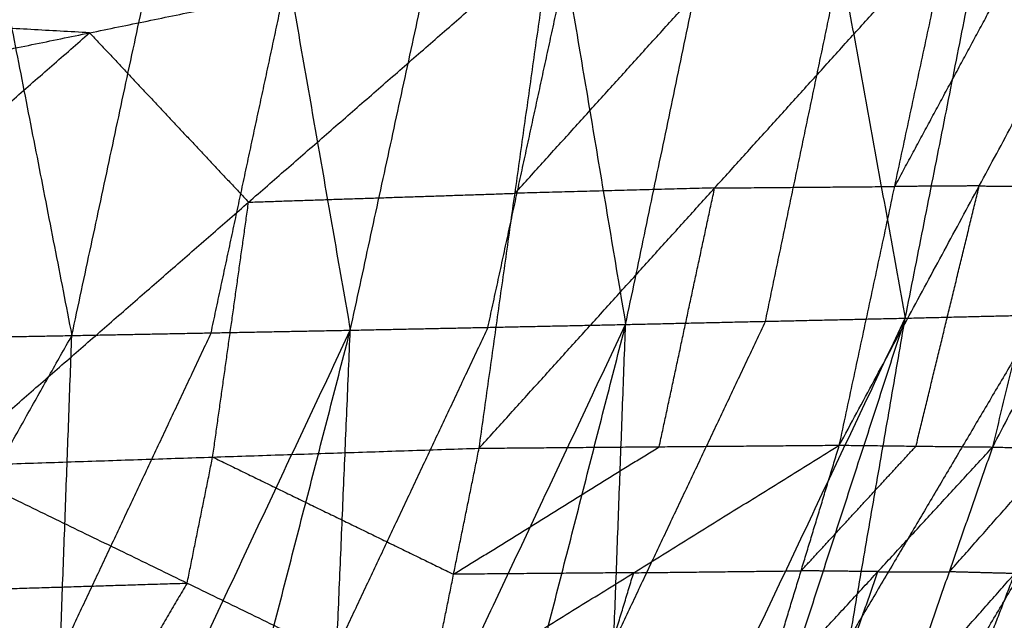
# Model space of a CAD drawing. Header units: millimetres. Extents: x -106 to 110, y -96 to 120.
# Tile 928 of 1020: x 103.82 to 107.42, y 16.34 to 18.54. Entities that reach past the tile are written whole.
import ezdxf

# ---------------------------------------------------------------- set-up
doc = ezdxf.new("R2010")
doc.units = ezdxf.units.MM
doc.header["$MEASUREMENT"] = 0
doc.layers.add('Default', color=7, linetype='Continuous', true_color=0x000000)

msp = doc.modelspace()

# ---------------------------------------------------------------- linework, layer by layer
at = {"layer": 'Default'}
for points in [[(106.0346, 17.4273, 9.7386), (106.3096, 18.7423, 9.3623), (106.5846, 20.0572, 8.9859)], [(106.5846, 20.0572, 8.9859), (106.8217, 18.7538, 9.6653), (107.0587, 17.4504, 10.3447)], [(107.0587, 17.4504, 10.3447), (107.3194, 18.7645, 9.9594), (107.58, 20.0786, 9.5742)], [(104.0062, 17.3868, 8.5795), (104.288, 18.7021, 8.2044), (104.5697, 20.0174, 7.8292)], [(104.5697, 20.0174, 7.8292), (104.7979, 18.7119, 8.4921), (105.0261, 17.4063, 9.155)], [(105.0261, 17.4063, 9.155), (105.3114, 18.7218, 8.7838), (105.5967, 20.0372, 8.4127)], [(105.5967, 20.0372, 8.4127), (105.8156, 18.7322, 9.0757), (106.0346, 17.4273, 9.7386)], [(103.496, 19.9974, 7.2354), (103.7511, 18.6921, 7.9075), (104.0062, 17.3868, 8.5795)], [(105.498, 16.9741, 13.6296), (106.3606, 17.9272, 13.6312), (107.2233, 18.8802, 13.6328)], [(106.8172, 16.9851, 13.6612), (107.3296, 17.9347, 13.5364), (107.842, 18.8843, 13.4116)], [(106.8172, 16.9851, 13.6612), (107.0202, 17.9326, 13.647), (107.2233, 18.8802, 13.6328)], [(107.0202, 17.9326, 13.647), (107.2764, 18.4074, 13.5846), (107.5326, 18.8823, 13.5222)], [(107.3792, 16.9785, 13.5318), (107.6106, 17.9314, 13.4717), (107.842, 18.8843, 13.4116)], [(107.3792, 16.9785, 13.5318), (107.8729, 17.929, 13.3164), (108.3666, 18.8795, 13.1011)], [(102.3819, 18.1497, 12.4242), (104.0714, 18.4954, 13.0695), (105.7609, 18.8411, 13.7148)], [(103.5461, 16.9092, 12.9709), (104.6535, 17.8752, 13.3429), (105.7609, 18.8411, 13.7148)], [(105.498, 16.9741, 13.6296), (105.6294, 17.9076, 13.6722), (105.7609, 18.8411, 13.7148)], [(105.6294, 17.9076, 13.6722), (106.0607, 18.3841, 13.673), (106.4921, 18.8607, 13.6738)], [(106.5466, 17.4389, 10.0416), (106.6841, 18.0963, 9.8535), (106.8217, 18.7538, 9.6653)], [(105.5303, 17.4168, 9.4468), (105.673, 18.0745, 9.2612), (105.8156, 18.7322, 9.0757)], [(104.5162, 17.3966, 8.8672), (104.657, 18.0542, 8.6797), (104.7979, 18.7119, 8.4921)], [(104.0714, 18.4954, 13.0695), (103.212, 18.5435, 12.7469), (102.3527, 18.5915, 12.4242)], [(102.964, 17.5295, 12.6976), (103.5177, 18.0124, 12.8836), (104.0714, 18.4954, 13.0695)], [(104.0714, 18.4954, 13.0695), (104.3624, 18.1853, 13.2062), (104.6535, 17.8752, 13.3429)], [(106.3606, 17.9272, 13.6312), (105.995, 17.9174, 13.6517), (105.6294, 17.9076, 13.6722)], [(106.1576, 16.9796, 13.6454), (106.2591, 17.4534, 13.6383), (106.3606, 17.9272, 13.6312)], [(106.3606, 17.9272, 13.6312), (106.6904, 17.9299, 13.6391), (107.0202, 17.9326, 13.647)], [(107.3296, 17.9347, 13.5364), (107.1749, 17.9337, 13.5917), (107.0202, 17.9326, 13.647)], [(107.0982, 16.9818, 13.5965), (107.2139, 17.4583, 13.5664), (107.3296, 17.9347, 13.5364)], [(107.3296, 17.9347, 13.5364), (107.4701, 17.9331, 13.5041), (107.6106, 17.9314, 13.4717)], [(104.6535, 17.8752, 13.3429), (105.1415, 17.8914, 13.5076), (105.6294, 17.9076, 13.6722)], [(104.522, 16.9417, 13.3003), (104.5878, 17.4084, 13.3216), (104.6535, 17.8752, 13.3429)], [(106.6548, 15.118, 12.2465), (107.351, 16.2961, 11.5933), (108.0472, 17.4743, 10.9402)], [(107.5529, 17.4623, 10.6424), (107.2048, 16.8733, 10.969), (106.8567, 16.2842, 11.2956)], [(107.0587, 17.4504, 10.3447), (107.5529, 17.4623, 10.6424), (108.0472, 17.4743, 10.9402)], [(104.9272, 15.0764, 11.2161), (105.4809, 16.2518, 10.4773), (106.0346, 17.4273, 9.7386)], [(105.0261, 17.4063, 9.155), (105.5303, 17.4168, 9.4468), (106.0346, 17.4273, 9.7386)], [(105.4356, 15.0882, 11.5155), (105.7351, 16.2577, 10.627), (106.0346, 17.4273, 9.7386)], [(105.9475, 15.1005, 11.8203), (106.5031, 16.2754, 11.0825), (107.0587, 17.4504, 10.3447)], [(105.9475, 15.1005, 11.8203), (105.991, 16.2639, 10.7795), (106.0346, 17.4273, 9.7386)], [(106.5466, 17.4389, 10.0416), (106.2688, 16.8514, 10.4106), (105.991, 16.2639, 10.7795)], [(106.0346, 17.4273, 9.7386), (106.5466, 17.4389, 10.0416), (107.0587, 17.4504, 10.3447)], [(106.3003, 15.1092, 12.0322), (106.6795, 16.2798, 11.1885), (107.0587, 17.4504, 10.3447)], [(106.6548, 15.118, 12.2465), (106.8567, 16.2842, 11.2956), (107.0587, 17.4504, 10.3447)], [(102.6804, 15.0297, 9.9427), (103.3433, 16.2083, 9.2611), (104.0062, 17.3868, 8.5795)], [(102.9456, 17.3676, 7.999), (103.4759, 17.3772, 8.2892), (104.0062, 17.3868, 8.5795)], [(103.9202, 15.0545, 10.6348), (104.4731, 16.2304, 9.8949), (105.0261, 17.4063, 9.155)], [(103.9202, 15.0545, 10.6348), (103.9632, 16.2207, 9.6071), (104.0062, 17.3868, 8.5795)], [(104.5162, 17.3966, 8.8672), (104.2397, 16.8086, 9.2372), (103.9632, 16.2207, 9.6071)], [(104.0062, 17.3868, 8.5795), (104.5162, 17.3966, 8.8672), (105.0261, 17.4063, 9.155)], [(104.4221, 15.0651, 10.9224), (104.7241, 16.2357, 10.0387), (105.0261, 17.4063, 9.155)], [(104.9272, 15.0764, 11.2161), (104.9767, 16.2414, 10.1855), (105.0261, 17.4063, 9.155)], [(105.5303, 17.4168, 9.4468), (105.2535, 16.8291, 9.8162), (104.9767, 16.2414, 10.1855)], [(103.5461, 16.9092, 12.9709), (104.522, 16.9417, 13.3003), (105.498, 16.9741, 13.6296)], [(105.311, 16.0509, 13.5824), (106.0641, 16.518, 13.6218), (106.8172, 16.9851, 13.6612)], [(105.311, 16.0509, 13.5824), (105.4045, 16.5125, 13.606), (105.498, 16.9741, 13.6296)], [(105.4045, 16.5125, 13.606), (105.781, 16.746, 13.6257), (106.1576, 16.9796, 13.6454)], [(105.498, 16.9741, 13.6296), (106.1576, 16.9796, 13.6454), (106.8172, 16.9851, 13.6612)], [(106.5376, 16.0654, 13.6896), (106.6774, 16.5252, 13.6754), (106.8172, 16.9851, 13.6612)], [(106.5376, 16.0654, 13.6896), (106.9584, 16.522, 13.6107), (107.3792, 16.9785, 13.5318)], [(106.6774, 16.5252, 13.6754), (106.8878, 16.7535, 13.6359), (107.0982, 16.9818, 13.5965)], [(106.8172, 16.9851, 13.6612), (107.0982, 16.9818, 13.5965), (107.3792, 16.9785, 13.5318)], [(107.0616, 16.0643, 13.6201), (107.2204, 16.5214, 13.576), (107.3792, 16.9785, 13.5318)], [(107.0616, 16.0643, 13.6201), (107.4598, 16.515, 13.474), (107.8581, 16.9656, 13.3278)], [(107.2204, 16.5214, 13.576), (107.4195, 16.7468, 13.5029), (107.6186, 16.9721, 13.4298)], [(107.3792, 16.9785, 13.5318), (107.6186, 16.9721, 13.4298), (107.8581, 16.9656, 13.3278)], [(104.4286, 16.4801, 13.2766), (104.4753, 16.7109, 13.2884), (104.522, 16.9417, 13.3003)], [(104.522, 16.9417, 13.3003), (104.9633, 16.7271, 13.4531), (105.4045, 16.5125, 13.606)], [(103.5461, 16.9092, 12.9709), (104.4286, 16.4801, 13.2766), (105.311, 16.0509, 13.5824)], [(107.243, 15.5443, 12.1275), (107.5911, 16.1333, 11.801), (107.9392, 16.7224, 11.4744)], [(106.0641, 16.518, 13.6218), (105.7343, 16.5152, 13.6139), (105.4045, 16.5125, 13.606)], [(105.9243, 16.0581, 13.636), (105.9942, 16.2881, 13.6289), (106.0641, 16.518, 13.6218)], [(106.0641, 16.518, 13.6218), (106.3707, 16.5216, 13.6486), (106.6774, 16.5252, 13.6754)], [(106.9584, 16.522, 13.6107), (106.8179, 16.5236, 13.6431), (106.6774, 16.5252, 13.6754)], [(106.7996, 16.0649, 13.6549), (106.879, 16.2934, 13.6328), (106.9584, 16.522, 13.6107)], [(106.9584, 16.522, 13.6107), (107.0894, 16.5217, 13.5933), (107.2204, 16.5214, 13.576)], [(107.4598, 16.515, 13.474), (107.3401, 16.5182, 13.525), (107.2204, 16.5214, 13.576)], [(107.2854, 16.0615, 13.5527), (107.3726, 16.2882, 13.5133), (107.4598, 16.515, 13.474)], [(103.2728, 16.4443, 12.8272), (103.8507, 16.4622, 13.0519), (104.4286, 16.4801, 13.2766)], [(104.4286, 16.4801, 13.2766), (104.2919, 16.2476, 13.2048), (104.1552, 16.0151, 13.1329)]]:
    msp.add_open_spline(points, degree=2, dxfattribs=at)

doc.saveas('drawing.dxf')
